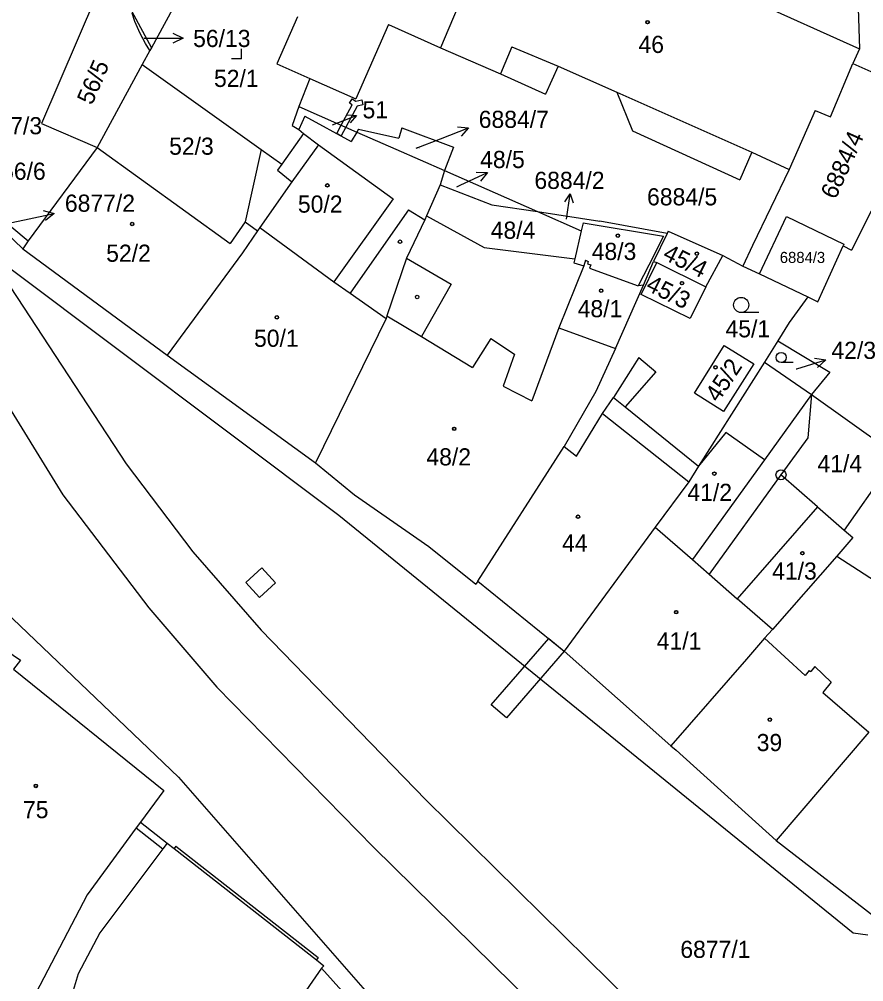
# Model space of a CAD drawing. Extents: x -593183 to -588034, y -1130415 to -1124994.
# Drawn here: x -590979 to -590895.3, y -1128791.9 to -1128696.5 of the extents above; entities that cross this region are included whole.
import ezdxf

# ---------------------------------------------------------------- set-up
doc = ezdxf.new("R2010")
doc.units = 0
for name, color, linetype in [('Vrstva 1', 7, 'Continuous'), ('Vrstva 16', 7, 'Continuous'), ('Vrstva 18', 7, 'Continuous'), ('Vrstva 19', 7, 'Continuous'), ('Vrstva 24', 7, 'Continuous'), ('Vrstva 25', 7, 'Continuous'), ('Vrstva 27', 7, 'Continuous'), ('Vrstva 4', 7, 'Continuous')]:
    doc.layers.add(name, color=color, linetype=linetype)

msp = doc.modelspace()

# ---------------------------------------------------------------- linework, layer by layer
at = {"layer": 'Vrstva 1'}
for p, q in [((-590965.97, -1128681.47), (-590976.82, -1128706.81)), ((-590932.27, -1128687.47), (-590937.24, -1128699.29)), ((-590962.74, -1128693.46), (-590965.91, -1128699.29)), ((-590895.85, -1128695.36), (-590895.7, -1128699.41)), ((-590967.89, -1128695.64), (-590965.91, -1128699.29)), ((-590967.55, -1128696.7), (-590967.84, -1128695.85)), ((-590951.42, -1128696.24), (-590953.47, -1128700.89)), ((-590967.04, -1128697.88), (-590967.55, -1128696.7)), ((-590942.4, -1128697), (-590945.63, -1128704.35)), ((-590942.4, -1128697), (-590937.24, -1128699.29)), ((-590966.51, -1128698.86), (-590967.04, -1128697.88)), ((-590966.06, -1128699.56), (-590966.51, -1128698.86)), ((-590965.91, -1128699.29), (-590966.06, -1128699.56)), ((-590937.24, -1128699.29), (-590931.3, -1128701.89)), ((-590966.06, -1128699.56), (-590966.82, -1128700.95)), ((-590895.7, -1128699.41), (-590896.36, -1128700.87)), ((-590966.82, -1128700.95), (-590971.31, -1128709.17)), ((-590966.82, -1128700.95), (-590955.02, -1128709.37)), ((-590953.47, -1128700.89), (-590950.21, -1128702.33)), ((-590925.6, -1128701.12), (-590926.83, -1128703.89)), ((-590925.6, -1128701.12), (-590919.78, -1128703.7)), ((-590898.58, -1128706.13), (-590896.36, -1128700.87)), ((-590896.36, -1128700.87), (-590892.64, -1128702.51)), ((-590931.3, -1128701.89), (-590926.83, -1128703.89)), ((-590950.21, -1128702.33), (-590951.3, -1128705.12)), ((-590950.21, -1128702.33), (-590945.63, -1128704.35)), ((-590919.78, -1128703.7), (-590918.21, -1128707.54)), ((-590951.3, -1128705.12), (-590951.95, -1128706.99)), ((-590951.3, -1128705.12), (-590945.55, -1128707.65)), ((-590900.09, -1128705.52), (-590902.68, -1128711.37)), ((-590900.09, -1128705.52), (-590898.58, -1128706.13)), ((-590976.82, -1128706.81), (-590971.31, -1128709.17)), ((-590950.7, -1128706.08), (-590951.31, -1128707.41)), ((-590950.7, -1128706.08), (-590946.1, -1128708.58)), ((-590950.85, -1128707.81), (-590952.99, -1128710.82)), ((-590951.95, -1128706.99), (-590951.31, -1128707.41)), ((-590951.31, -1128707.41), (-590950.85, -1128707.81)), ((-590950.85, -1128707.81), (-590949.36, -1128708.92)), ((-590945.55, -1128707.65), (-590946.1, -1128708.58)), ((-590945.37, -1128707.35), (-590945.55, -1128707.65)), ((-590945.55, -1128707.65), (-590941.69, -1128709.35)), ((-590945.37, -1128707.35), (-590941.39, -1128708.27)), ((-590941.1, -1128707.24), (-590941.39, -1128708.27)), ((-590941.1, -1128707.24), (-590935.96, -1128709.16)), ((-590918.21, -1128707.54), (-590907.58, -1128712.39)), ((-590971.31, -1128709.17), (-590978.12, -1128718.43)), ((-590971.31, -1128709.17), (-590958.12, -1128718.71)), ((-590955.02, -1128709.37), (-590952.99, -1128710.82)), ((-590949.36, -1128708.92), (-590941.95, -1128714.26)), ((-590941.69, -1128709.35), (-590936.87, -1128711.47)), ((-590935.96, -1128709.16), (-590936.87, -1128711.47)), ((-590906.37, -1128709.63), (-590907.58, -1128712.39)), ((-590906.37, -1128709.63), (-590902.68, -1128711.37)), ((-590952.99, -1128710.82), (-590953.42, -1128711.43)), ((-590953.42, -1128711.43), (-590952, -1128712.6)), ((-590936.87, -1128711.47), (-590937.29, -1128712.88)), ((-590936.87, -1128711.47), (-590927.63, -1128715.54)), ((-590902.68, -1128711.37), (-590906.32, -1128718.9)), ((-590952, -1128712.6), (-590955.15, -1128717.12)), ((-590937.29, -1128712.88), (-590938.65, -1128715.94)), ((-590937.29, -1128712.88), (-590932.15, -1128714.85)), ((-590941.95, -1128714.26), (-590947.82, -1128722.5)), ((-590982.56, -1128714.78), (-590978.12, -1128718.43)), ((-590932.15, -1128714.85), (-590927.63, -1128715.54)), ((-590927.63, -1128715.54), (-590921.44, -1128716.49)), ((-590927.63, -1128715.54), (-590923.3, -1128717.45)), ((-590894.56, -1128715.49), (-590896.49, -1128719.35)), ((-590978.68, -1128719.23), (-590981.85, -1128716.18)), ((-590938.82, -1128716.34), (-590940.61, -1128720.15)), ((-590938.65, -1128715.94), (-590938.82, -1128716.34)), ((-590938.65, -1128715.94), (-590932.92, -1128719.09)), ((-590914.79, -1128717.7), (-590921.44, -1128716.49)), ((-590905.61, -1128721.69), (-590902.94, -1128716.03)), ((-590902.94, -1128716.03), (-590897.25, -1128718.75)), ((-590956.61, -1128716.54), (-590958.12, -1128718.71)), ((-590955.38, -1128717.45), (-590956.88, -1128719.62)), ((-590956.61, -1128716.54), (-590955.38, -1128717.45)), ((-590955.15, -1128717.12), (-590955.38, -1128717.45)), ((-590955.15, -1128717.12), (-590947.82, -1128722.5)), ((-590923.3, -1128717.45), (-590923.94, -1128720.21)), ((-590923.11, -1128716.64), (-590923.3, -1128717.45)), ((-590923.11, -1128716.64), (-590915.15, -1128717.96)), ((-590983.42, -1128717.67), (-590968.42, -1128740.54)), ((-590915.15, -1128717.96), (-590916.6, -1128720.83)), ((-590914.79, -1128717.7), (-590916.14, -1128720.48)), ((-590914.69, -1128717.49), (-590914.79, -1128717.7)), ((-590914.69, -1128717.49), (-590909.25, -1128719.89)), ((-590978.12, -1128718.43), (-590978.68, -1128719.23)), ((-590978.68, -1128719.23), (-590964.34, -1128729.77)), ((-590932.92, -1128719.09), (-590923.94, -1128720.21)), ((-590906.32, -1128718.9), (-590907.29, -1128720.94)), ((-590899.84, -1128724.47), (-590897.34, -1128718.93)), ((-590897.25, -1128718.75), (-590897.34, -1128718.93)), ((-590897.34, -1128718.93), (-590896.49, -1128719.35)), ((-590989.34, -1128719.97), (-590974.7, -1128743.63)), ((-590956.88, -1128719.62), (-590964.34, -1128729.77)), ((-590940.61, -1128720.15), (-590942.56, -1128725.88)), ((-590923.94, -1128720.21), (-590924.03, -1128720.61)), ((-590910.94, -1128723.01), (-590909.25, -1128719.89)), ((-590909.25, -1128719.89), (-590907.29, -1128720.94)), ((-590924.03, -1128720.61), (-590923.05, -1128720.91)), ((-590922.87, -1128720.34), (-590923.05, -1128720.91)), ((-590922.87, -1128720.34), (-590922.61, -1128720.47)), ((-590922.61, -1128720.47), (-590922.68, -1128720.71)), ((-590922.68, -1128720.71), (-590922.36, -1128720.81)), ((-590922.36, -1128720.81), (-590922.47, -1128721.15)), ((-590922.47, -1128721.15), (-590917.64, -1128722.88)), ((-590916.6, -1128720.83), (-590917.64, -1128722.88)), ((-590917.36, -1128723.75), (-590915.79, -1128720.57)), ((-590917.11, -1128722.82), (-590916.14, -1128720.48)), ((-590916.14, -1128720.48), (-590915.79, -1128720.57)), ((-590915.79, -1128720.57), (-590910.94, -1128723.01)), ((-590907.29, -1128720.94), (-590905.61, -1128721.69)), ((-590905.61, -1128721.69), (-590900.84, -1128723.98)), ((-590919.91, -1128729.1), (-590917.11, -1128722.82)), ((-590917.11, -1128722.82), (-590917.64, -1128722.88)), ((-590910.94, -1128723.01), (-590912.5, -1128726.13)), ((-590912.5, -1128726.13), (-590917.36, -1128723.75)), ((-590900.84, -1128723.98), (-590902.68, -1128726.53)), ((-590900.84, -1128723.98), (-590899.84, -1128724.47)), ((-590942.56, -1128725.88), (-590942.65, -1128726.13)), ((-590942.56, -1128725.88), (-590939.12, -1128727.92)), ((-590942.65, -1128726.13), (-590949.66, -1128740.44)), ((-590902.68, -1128726.53), (-590903.8, -1128728.36)), ((-590939.12, -1128727.92), (-590934.07, -1128730.99)), ((-590925.53, -1128727.05), (-590928.18, -1128734.3)), ((-590925.53, -1128727.05), (-590919.91, -1128729.1)), ((-590932.27, -1128728.1), (-590934.07, -1128730.99)), ((-590932.27, -1128728.1), (-590929.92, -1128729.68)), ((-590912.08, -1128733.55), (-590909.12, -1128728.8)), ((-590909.12, -1128728.8), (-590906.19, -1128730.63)), ((-590903.8, -1128728.36), (-590905.11, -1128730.47)), ((-590903.8, -1128728.36), (-590898.65, -1128731.44)), ((-590964.34, -1128729.77), (-590949.66, -1128740.44)), ((-590929.92, -1128729.68), (-590931.05, -1128732.83)), ((-590919.91, -1128729.1), (-590921.86, -1128733.38)), ((-590917.57, -1128730), (-590920.09, -1128733.95)), ((-590917.57, -1128730), (-590915.9, -1128731.41)), ((-590905.11, -1128730.47), (-590911.67, -1128740.77)), ((-590906.19, -1128730.63), (-590909.19, -1128735.34)), ((-590905.11, -1128730.47), (-590900.45, -1128733.67)), ((-590915.9, -1128731.41), (-590918.95, -1128734.88)), ((-590898.65, -1128731.44), (-590900.45, -1128733.67)), ((-590931.05, -1128732.83), (-590928.18, -1128734.3)), ((-590921.86, -1128733.38), (-590924.98, -1128738.83)), ((-590909.19, -1128735.34), (-590912.08, -1128733.55)), ((-590900.45, -1128733.67), (-590900.83, -1128737.95)), ((-590900.45, -1128733.67), (-590892.03, -1128739.69)), ((-590921.19, -1128735.55), (-590920.09, -1128733.95)), ((-590923.76, -1128739.79), (-590921.19, -1128735.55)), ((-590918.95, -1128734.88), (-590911.67, -1128740.77)), ((-590900.83, -1128737.95), (-590903.49, -1128741.63)), ((-590933.54, -1128752.18), (-590924.98, -1128738.83)), ((-590924.98, -1128738.83), (-590923.76, -1128739.79)), ((-590892.03, -1128739.69), (-590897.22, -1128747.12)), ((-590968.42, -1128740.54), (-590961.82, -1128749.25)), ((-590949.66, -1128740.44), (-590945.77, -1128743.63)), ((-590911.67, -1128740.77), (-590912.64, -1128742.31)), ((-590903.49, -1128741.63), (-590910.62, -1128751.48)), ((-590899.88, -1128744.8), (-590903.49, -1128741.63)), ((-590912.64, -1128742.31), (-590915.96, -1128746.82)), ((-590974.7, -1128743.63), (-590966.17, -1128754.82)), ((-590945.77, -1128743.63), (-590938.41, -1128748.73)), ((-590899.88, -1128744.8), (-590897.22, -1128747.12)), ((-590915.96, -1128746.82), (-590924.99, -1128759.1)), ((-590915.96, -1128746.82), (-590912.28, -1128750.03)), ((-590896.37, -1128747.86), (-590897.97, -1128749.68)), ((-590897.22, -1128747.12), (-590896.37, -1128747.86)), ((-590938.41, -1128748.73), (-590933.76, -1128752.46)), ((-590961.82, -1128749.25), (-590955.03, -1128757.04)), ((-590897.97, -1128749.68), (-590904.34, -1128756.96)), ((-590897.97, -1128749.68), (-590890.64, -1128754.42)), ((-590912.28, -1128750.03), (-590910.62, -1128751.48)), ((-590910.62, -1128751.48), (-590907.84, -1128753.91)), ((-590933.54, -1128752.18), (-590933.76, -1128752.46)), ((-590933.54, -1128752.18), (-590924.99, -1128759.1)), ((-590904.34, -1128756.96), (-590907.84, -1128753.91)), ((-590966.17, -1128754.82), (-590959.43, -1128762.67)), ((-590982.99, -1128757.23), (-590978.89, -1128760.02)), ((-590955.03, -1128757.04), (-590938.72, -1128773.85)), ((-590904.34, -1128756.96), (-590905.11, -1128757.84)), ((-590905.11, -1128757.84), (-590906.9, -1128759.89)), ((-590924.99, -1128759.1), (-590914.41, -1128768.49)), ((-590978.89, -1128760.02), (-590979.59, -1128760.91)), ((-590906.9, -1128759.89), (-590914.41, -1128768.49)), ((-590979.59, -1128760.91), (-590964.7, -1128772.93)), ((-590959.43, -1128762.67), (-590943.9, -1128778.54)), ((-590894.79, -1128767.13), (-590903.96, -1128777.88)), ((-590914.41, -1128768.49), (-590913.89, -1128768.94)), ((-590913.89, -1128768.94), (-590903.96, -1128777.88)), ((-590964.7, -1128772.93), (-590967.01, -1128776.07)), ((-590938.72, -1128773.85), (-590870.98, -1128840.54)), ((-590967.01, -1128776.07), (-590967.43, -1128776.64)), ((-590967.01, -1128776.07), (-590964.34, -1128778.16)), ((-590967.43, -1128776.64), (-590972.27, -1128783.27)), ((-590964.34, -1128778.16), (-590963.66, -1128778.69)), ((-590903.96, -1128777.88), (-590894.17, -1128785.44)), ((-590963.66, -1128778.69), (-590949.56, -1128789.71)), ((-590943.9, -1128778.54), (-590876.73, -1128844.46)), ((-590972.27, -1128783.27), (-590977.38, -1128793.01)), ((-590949.56, -1128789.71), (-590948.81, -1128790.3)), ((-590949.05, -1128790.53), (-590956.12, -1128800.66)), ((-590948.81, -1128790.3), (-590949.05, -1128790.53)), ((-590949.05, -1128790.53), (-590939.13, -1128801.52))]:
    msp.add_line(p, q, dxfattribs=at)
at = {"layer": 'Vrstva 16'}
for p, q in [((-590966.65, -1128698.34), (-590965.78, -1128698.34)), ((-590939.68, -1128709.25), (-590937.26, -1128708.32)), ((-590935.64, -1128713.08), (-590935.3, -1128712.92)), ((-590980.56, -1128716.78), (-590978.49, -1128716.34)), ((-590901.98, -1128731.13), (-590901.92, -1128731.11))]:
    msp.add_line(p, q, dxfattribs=at)
at = {"layer": 'Vrstva 24'}
for radius in [0.5, 0.0327]:
    msp.add_circle((-590903.49, -1128741.63), radius, dxfattribs=at)
at = {"layer": 'Vrstva 25'}
for p, q in [((-590965.78, -1128698.34), (-590962.78, -1128698.352)), ((-590956.98, -1128700.39), (-590956.98, -1128699.39)), ((-590956.98, -1128700.39), (-590957.98, -1128700.39)), ((-590947.96, -1128706.95), (-590945.588, -1128706.015)), ((-590937.26, -1128708.32), (-590934.46, -1128707.242)), ((-590935.3, -1128712.92), (-590932.582, -1128711.65)), ((-590924.76, -1128716.3), (-590924.387, -1128713.777)), ((-590978.49, -1128716.34), (-590975.556, -1128715.713)), ((-590905.69, -1128725.54), (-590907.44, -1128725.54)), ((-590902.297, -1128730.5), (-590903.47, -1128730.5)), ((-590901.92, -1128731.11), (-590899.05, -1128730.237))]:
    msp.add_line(p, q, dxfattribs=at)
for points in [[(-590963.778, -1128697.848), (-590962.78, -1128698.352), (-590963.782, -1128698.848)], [(-590946.534, -1128705.931), (-590945.588, -1128706.015), (-590946.223, -1128706.722)], [(-590935.573, -1128707.135), (-590934.46, -1128707.242), (-590935.214, -1128708.068)], [(-590933.7, -1128711.62), (-590932.582, -1128711.65), (-590933.276, -1128712.526)], [(-590924.932, -1128714.556), (-590924.387, -1128713.777), (-590924.091, -1128714.68)], [(-590976.639, -1128715.433), (-590975.556, -1128715.713), (-590976.43, -1128716.411)], [(-590900.152, -1128730.05), (-590899.05, -1128730.237), (-590899.861, -1128731.006)]]:
    msp.add_lwpolyline(points, dxfattribs=at)
for centre, radius in [((-590916.72, -1128696.76), 0.175), ((-590916.72, -1128696.76), 0.15), ((-590948.47, -1128712.94), 0.175), ((-590948.47, -1128712.94), 0.15), ((-590967.83, -1128716.77), 0.175), ((-590967.83, -1128716.77), 0.15), ((-590941.27, -1128718.52), 0.175), ((-590919.67, -1128717.92), 0.175), ((-590919.67, -1128717.92), 0.15), ((-590911.84, -1128719.7), 0.175), ((-590911.84, -1128719.7), 0.15), ((-590913.31, -1128722.63), 0.175), ((-590913.31, -1128722.63), 0.15), ((-590939.57, -1128724), 0.175), ((-590921.32, -1128723.38), 0.175), ((-590921.32, -1128723.38), 0.15), ((-590907.44, -1128724.79), 0.75), ((-590953.48, -1128726.02), 0.175), ((-590953.48, -1128726.02), 0.15), ((-590903.47, -1128729.998), 0.503), ((-590909.98, -1128730.97), 0.175), ((-590909.98, -1128730.97), 0.15), ((-590935.89, -1128737.07), 0.175), ((-590935.89, -1128737.07), 0.15), ((-590910.1, -1128741.51), 0.175), ((-590910.1, -1128741.51), 0.15), ((-590923.61, -1128745.78), 0.175), ((-590923.61, -1128745.78), 0.15), ((-590901.37, -1128749.4), 0.175), ((-590901.37, -1128749.4), 0.15), ((-590913.89, -1128755.24), 0.175), ((-590913.89, -1128755.24), 0.15), ((-590904.6, -1128765.9), 0.175), ((-590904.6, -1128765.9), 0.15), ((-590977.37, -1128772.47), 0.175), ((-590977.37, -1128772.47), 0.15)]:
    msp.add_circle(centre, radius, dxfattribs=at)
at = {"layer": 'Vrstva 27'}
for p, q in [((-590947.09, -1128706.97), (-590946, -1128704.95)), ((-590946.27, -1128704.79), (-590946.02, -1128704.36)), ((-590946, -1128704.95), (-590946.27, -1128704.79)), ((-590946.02, -1128704.36), (-590945.63, -1128704.59)), ((-590945.63, -1128704.59), (-590945.06, -1128704.46)), ((-590944.95, -1128704.95), (-590945.5, -1128705.07)), ((-590945.06, -1128704.46), (-590944.95, -1128704.95)), ((-590945.5, -1128705.07), (-590946.63, -1128707.17)), ((-590947.54, -1128707.8), (-590947.09, -1128706.97)), ((-590947.1, -1128708.04), (-590947.54, -1128707.8)), ((-590946.63, -1128707.17), (-590947.1, -1128708.04)), ((-590932.23, -1128764.42), (-590926.52, -1128757.86)), ((-590926.52, -1128757.86), (-590924.99, -1128759.1)), ((-590924.99, -1128759.1), (-590930.72, -1128765.73)), ((-590930.72, -1128765.73), (-590932.23, -1128764.42))]:
    msp.add_line(p, q, dxfattribs=at)
at = {"layer": 'Vrstva 4'}
for p, q in [((-590906.46, -1128694.57), (-590895.7, -1128699.41)), ((-590930.18, -1128699.21), (-590931.3, -1128701.89)), ((-590930.18, -1128699.21), (-590925.6, -1128701.12)), ((-590919.78, -1128703.7), (-590906.37, -1128709.63)), ((-590955.02, -1128709.37), (-590956.61, -1128716.54)), ((-590949.36, -1128708.92), (-590952, -1128712.6)), ((-590940.41, -1128715.35), (-590945.22, -1128722.2)), ((-590940.41, -1128715.35), (-590938.82, -1128716.34)), ((-590940.61, -1128720.15), (-590936.2, -1128722.74)), ((-590980.08, -1128721.04), (-590947.34, -1128745.64)), ((-590923.05, -1128720.91), (-590925.53, -1128727.05)), ((-590945.22, -1128722.2), (-590946.22, -1128723.62)), ((-590947.82, -1128722.5), (-590946.22, -1128723.62)), ((-590936.2, -1128722.74), (-590939.12, -1128727.92)), ((-590946.22, -1128723.62), (-590942.65, -1128726.13)), ((-590900.45, -1128733.67), (-590905.13, -1128740.14)), ((-590920.09, -1128733.95), (-590918.95, -1128734.88)), ((-590921.19, -1128735.55), (-590912.64, -1128742.31)), ((-590908.95, -1128737.44), (-590911.67, -1128740.77)), ((-590905.13, -1128740.14), (-590908.95, -1128737.44)), ((-590905.13, -1128740.14), (-590912.28, -1128750.03)), ((-590899.88, -1128744.8), (-590907.84, -1128753.91)), ((-590990, -1128746.07), (-590963.22, -1128771.59)), ((-590947.34, -1128745.64), (-590896.35, -1128787.05)), ((-590954.97, -1128750.84), (-590956.56, -1128752.29)), ((-590954.97, -1128750.84), (-590953.61, -1128752.33)), ((-590956.56, -1128752.29), (-590955.21, -1128753.79)), ((-590953.61, -1128752.33), (-590955.21, -1128753.79)), ((-590905.11, -1128757.84), (-590901.09, -1128761.52)), ((-590900.71, -1128761.03), (-590901.09, -1128761.52)), ((-590900.71, -1128761.03), (-590900.54, -1128761.12)), ((-590900.15, -1128760.62), (-590900.54, -1128761.12)), ((-590900.15, -1128760.62), (-590898.51, -1128762.2)), ((-590898.51, -1128762.2), (-590899.35, -1128763.22)), ((-590899.35, -1128763.22), (-590894.79, -1128767.13)), ((-590963.22, -1128771.59), (-590925.02, -1128815.27)), ((-590967.43, -1128776.64), (-590964.77, -1128778.71)), ((-590964.34, -1128778.16), (-590964.77, -1128778.71)), ((-590963.48, -1128778.45), (-590963.66, -1128778.69)), ((-590963.48, -1128778.45), (-590949.38, -1128789.47)), ((-590964.77, -1128778.71), (-590971.03, -1128787.04)), ((-590971.03, -1128787.04), (-590973.19, -1128791.09)), ((-590896.35, -1128787.05), (-590894.89, -1128787.23)), ((-590949.38, -1128789.47), (-590949.56, -1128789.71)), ((-590973.19, -1128791.09), (-590973.67, -1128792.74))]:
    msp.add_line(p, q, dxfattribs=at)

# ---------------------------------------------------------------- texts
at = {"layer": 'Vrstva 16'}
for s, p in [('56/13', (-590961.78, -1128699.22)), ('51', (-590944.98, -1128706.29)), ('6884/7', (-590933.46, -1128707.24)), ('6877/3', (-590983.707, -1128707.87)), ('48/5', (-590933.32, -1128711.22)), ('56/6', (-590980.82, -1128712.38)), ('6884/2', (-590927.94, -1128713.29)), ('6877/2', (-590974.495, -1128715.55)), ('42/3', (-590898.49, -1128730.14))]:
    msp.add_text(s, height=1.7, dxfattribs=at).set_placement(p)
at = {"layer": 'Vrstva 18'}
for s, height, p in [('56/13', 0.1, (-590966.817, -1128698.34)), ('51', 0.01, (-590947.96, -1128706.95)), ('52/3', 1.7, (-590964.16, -1128709.9)), ('6884/7', 0.1, (-590939.68, -1128709.25)), ('48/5', 0.1, (-590935.64, -1128713.08)), ('6884/5', 1.7, (-590916.77, -1128714.92)), ('48/4', 1.7, (-590932.27, -1128718.23)), ('6884/2', 0.01, (-590924.76, -1128716.3)), ('6884/3', 1.1, (-590903.61, -1128720.63)), ('45/1', 1.7, (-590908.99, -1128728)), ('42/3', 0.01, (-590901.98, -1128731.13)), ('41/4', 1.7, (-590899.874, -1128741.37)), ('6877/1', 1.7, (-590913.473, -1128789.52))]:
    msp.add_text(s, height=height, dxfattribs=at).set_placement(p)
for s, rotation, p in [('56/5', 66.8205, (-590971.8, -1128705.05)), ('6884/4', 65.84094, (-590898.08, -1128714.41))]:
    msp.add_text(s, height=1.7, rotation=rotation, dxfattribs=at).set_placement(p)
at = {"layer": 'Vrstva 19'}
for s, p in [('46', (-590917.62, -1128699.81)), ('52/1', (-590959.71, -1128703.18)), ('50/2', (-590951.39, -1128715.64)), ('52/2', (-590970.4, -1128720.51)), ('48/3', (-590922.26, -1128720.33)), ('48/1', (-590923.65, -1128726.01)), ('50/1', (-590955.74, -1128728.94)), ('48/2', (-590938.65, -1128740.7)), ('41/2', (-590912.77, -1128744.22)), ('44', (-590925.2, -1128749.24)), ('41/3', (-590904.37, -1128752.02)), ('41/1', (-590915.81, -1128758.95)), ('39', (-590905.9, -1128769.02)), ('75', (-590978.65, -1128775.67))]:
    msp.add_text(s, height=1.7, dxfattribs=at).set_placement(p)
for s, rotation, p in [('45/4', 333.42759, (-590915.32, -1128720.19)), ('45/3', 333.42759, (-590917, -1128723.27)), ('45/2', 56.3184, (-590909.71, -1128734.54))]:
    msp.add_text(s, height=1.7, rotation=rotation, dxfattribs=at).set_placement(p)

doc.saveas('drawing.dxf')
